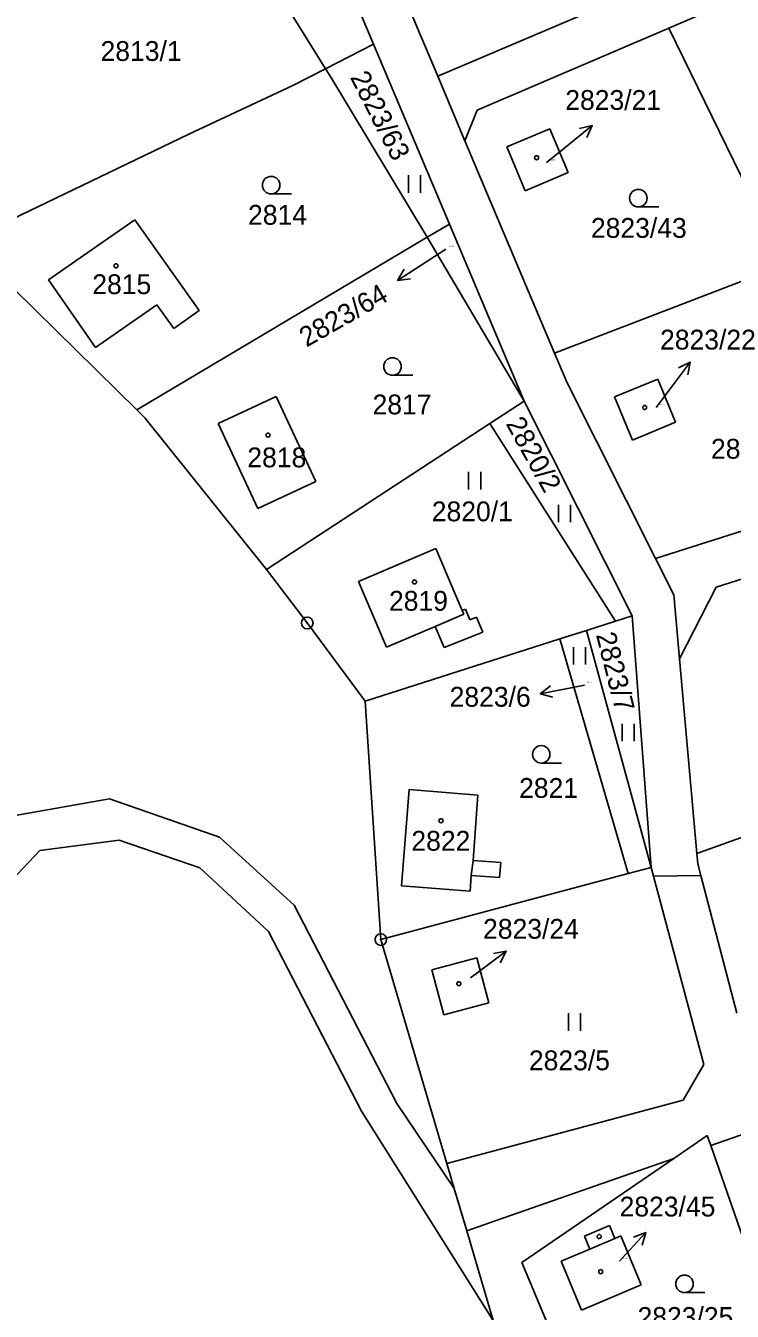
# Model space of a CAD drawing. Extents: x -736345 to -729997, y -1130177 to -1122501.
# Drawn here: x -735011.4 to -734950.8, y -1122906.4 to -1122796.2 of the extents above; entities that cross this region are included whole.
import ezdxf

# ---------------------------------------------------------------- set-up
doc = ezdxf.new("R2010")
doc.units = 0
for name, color, linetype in [('Vrstva 1', 7, 'Continuous'), ('Vrstva 16', 7, 'Continuous'), ('Vrstva 18', 7, 'Continuous'), ('Vrstva 19', 7, 'Continuous'), ('Vrstva 25', 7, 'Continuous'), ('Vrstva 4', 7, 'Continuous')]:
    doc.layers.add(name, color=color, linetype=linetype)

msp = doc.modelspace()

# ---------------------------------------------------------------- linework, layer by layer
at = {"layer": 'Vrstva 1'}
for points in [[(-734984.22, -1122781.18), (-734976.06, -1122800.53)], [(-734981.57, -1122797.76), (-734987.97, -1122782.58)], [(-734994.77, -1122785.23), (-734985.7, -1122799.89)], [(-734940.41, -1122789.59), (-734956.25, -1122796.39)], [(-734976.06, -1122800.53), (-734960.71, -1122793.97)], [(-734972.67, -1122803.43), (-734956.25, -1122796.39)], [(-734956.25, -1122796.39), (-734946.32, -1122816.71)], [(-734981.57, -1122797.76), (-734985.7, -1122799.89)], [(-734975.06, -1122813.2), (-734981.57, -1122797.76)], [(-734985.7, -1122799.89), (-734988.5, -1122801.33)], [(-734985.7, -1122799.89), (-734985.32, -1122800.47)], [(-734988.5, -1122801.33), (-734997.4, -1122805.5)], [(-734985.32, -1122800.47), (-734976.96, -1122814.33)], [(-734973.73, -1122806.05), (-734976.06, -1122800.53)], [(-734973.73, -1122806.05), (-734972.67, -1122803.43)], [(-734997.4, -1122805.5), (-735016.44, -1122814.63)], [(-734970.14, -1122806.59), (-734966.45, -1122805.04)], [(-734966.45, -1122805.04), (-734964.87, -1122808.79)], [(-734966.04, -1122824.27), (-734973.73, -1122806.05)], [(-734968.55, -1122810.34), (-734970.14, -1122806.59)], [(-734964.87, -1122808.79), (-734968.55, -1122810.34)], [(-735009.44, -1122817.99), (-735002.03, -1122812.85)], [(-735002.03, -1122812.85), (-734996.51, -1122820.6)], [(-734975.06, -1122813.2), (-734976.96, -1122814.33)], [(-734968.65, -1122828.38), (-734975.06, -1122813.2)], [(-734976.96, -1122814.33), (-735001.86, -1122829.14)], [(-734968.65, -1122828.38), (-734976.96, -1122814.33)], [(-735015.82, -1122815.43), (-735001.86, -1122829.14)], [(-734946.32, -1122816.71), (-734966.04, -1122824.27)], [(-735005.41, -1122823.8), (-735009.44, -1122817.99)], [(-735000.16, -1122820.13), (-735005.41, -1122823.8)], [(-734998.69, -1122822.16), (-735000.16, -1122820.13)], [(-734996.51, -1122820.6), (-734998.69, -1122822.16)], [(-734966.04, -1122824.27), (-734964.96, -1122826.83)], [(-734960.89, -1122828.03), (-734957.19, -1122826.5)], [(-734957.19, -1122826.5), (-734955.66, -1122830.2)], [(-734964.96, -1122826.83), (-734957.39, -1122841.87)], [(-734994.88, -1122830.3), (-734989.91, -1122827.99)], [(-734989.91, -1122827.99), (-734986.52, -1122835.27)], [(-734971.58, -1122830.3), (-734968.65, -1122828.38)], [(-734968.65, -1122828.38), (-734959.39, -1122846.8)], [(-734959.36, -1122831.73), (-734960.89, -1122828.03)], [(-735001.86, -1122829.14), (-735001.18, -1122829.81)], [(-735001.18, -1122829.81), (-734990.75, -1122842.83)], [(-734991.49, -1122837.58), (-734994.88, -1122830.3)], [(-734971.58, -1122830.3), (-734990.75, -1122842.83)], [(-734960.82, -1122847.26), (-734971.58, -1122830.3)], [(-734955.66, -1122830.2), (-734959.36, -1122831.73)], [(-734986.52, -1122835.27), (-734991.49, -1122837.58)], [(-734957.39, -1122841.87), (-734937.16, -1122835.44)], [(-734982.86, -1122843.86), (-734976.23, -1122841.03)], [(-734973.96, -1122846.35), (-734976.23, -1122841.03)], [(-734952.19, -1122844.33), (-734938.84, -1122840.1)], [(-734955.82, -1122845), (-734957.39, -1122841.87)], [(-734990.75, -1122842.83), (-734987.25, -1122847.41)], [(-734980.46, -1122849.49), (-734982.86, -1122843.86)], [(-734955.33, -1122850.48), (-734952.19, -1122844.33)], [(-734955.33, -1122850.48), (-734955.82, -1122845)], [(-734973.69, -1122846.23), (-734973.96, -1122846.35)], [(-734973.69, -1122846.23), (-734973.3, -1122847.15)], [(-734987.25, -1122847.41), (-734982.28, -1122854.11)], [(-734976.28, -1122847.71), (-734980.46, -1122849.49)], [(-734975.52, -1122849.51), (-734976.28, -1122847.71)], [(-734973.3, -1122847.15), (-734972.74, -1122846.91)], [(-734972.74, -1122846.91), (-734972.19, -1122848.19)], [(-734963.29, -1122848.05), (-734960.82, -1122847.26)], [(-734959.39, -1122846.8), (-734960.82, -1122847.26)], [(-734959.39, -1122846.8), (-734957.75, -1122868.37)], [(-734982.28, -1122854.11), (-734965.58, -1122848.78)], [(-734972.75, -1122848.43), (-734975.52, -1122849.51)], [(-734972.19, -1122848.19), (-734972.75, -1122848.43)], [(-734965.58, -1122848.78), (-734963.29, -1122848.05)], [(-734965.58, -1122848.78), (-734959.72, -1122868.89)], [(-734957.75, -1122868.37), (-734963.29, -1122848.05)], [(-734953.84, -1122867.17), (-734955.33, -1122850.48)], [(-734982.28, -1122854.11), (-734980.94, -1122874.56)], [(-734932.42, -1122859.5), (-734953.84, -1122867.17)], [(-734979.17, -1122869.94), (-734978.51, -1122861.69)], [(-734978.51, -1122861.69), (-734972.61, -1122862.17)], [(-735012.29, -1122863.92), (-735004.22, -1122862.48)], [(-735004.22, -1122862.48), (-734994.79, -1122865.79)], [(-734972.61, -1122862.17), (-734973.03, -1122867.78)], [(-735003.39, -1122866.04), (-735010.19, -1122866.92)], [(-734996.46, -1122868.4), (-735003.39, -1122866.04)], [(-734994.79, -1122865.79), (-734988.38, -1122871.62)], [(-735010.19, -1122866.92), (-735018.46, -1122875.64)], [(-734953.84, -1122867.17), (-734953.76, -1122868.07)], [(-734996.46, -1122868.4), (-734990.58, -1122873.88)], [(-734973.03, -1122867.78), (-734970.64, -1122867.96)], [(-734970.64, -1122867.96), (-734970.76, -1122869.24)], [(-734959.72, -1122868.89), (-734957.75, -1122868.37)], [(-734957.55, -1122869.13), (-734957.75, -1122868.37)], [(-734953.76, -1122868.07), (-734953.5, -1122869.06)], [(-734980.94, -1122874.56), (-734959.72, -1122868.89)], [(-734973.18, -1122869.08), (-734973.27, -1122870.41)], [(-734970.76, -1122869.24), (-734973.18, -1122869.08)], [(-734957.55, -1122869.13), (-734953.5, -1122869.06)], [(-734953.23, -1122885.28), (-734957.55, -1122869.13)], [(-734953.5, -1122869.06), (-734950.41, -1122880.87)], [(-734973.27, -1122870.41), (-734979.17, -1122869.94)], [(-734979.58, -1122888.62), (-734988.38, -1122871.62)], [(-734990.58, -1122873.88), (-734982.61, -1122889.28)], [(-734980.94, -1122874.56), (-734975.28, -1122893.76)], [(-734976.57, -1122877.16), (-734972.71, -1122876.13)], [(-734972.71, -1122876.13), (-734971.68, -1122880)], [(-734975.54, -1122881.03), (-734976.57, -1122877.16)], [(-734971.68, -1122880), (-734975.54, -1122881.03)], [(-734955, -1122888.34), (-734953.23, -1122885.28)], [(-734975.28, -1122893.76), (-734955, -1122888.34)], [(-734982.61, -1122889.28), (-734971.31, -1122907.22)], [(-734974.64, -1122895.92), (-734979.58, -1122888.62)], [(-734952.94, -1122891.37), (-734955.8, -1122893.33)], [(-734952.64, -1122892.23), (-734952.94, -1122891.37)], [(-734952.64, -1122892.23), (-734948.86, -1122890.91)], [(-734947.13, -1122908.08), (-734952.64, -1122892.23)], [(-734974.64, -1122895.92), (-734975.28, -1122893.76)], [(-734955.8, -1122893.33), (-734971.05, -1122898.66)], [(-734955.8, -1122893.33), (-734968.84, -1122902.27)], [(-734973.57, -1122899.54), (-734974.64, -1122895.92)], [(-734971.05, -1122898.66), (-734973.57, -1122899.54)], [(-734973.57, -1122899.54), (-734971.31, -1122907.22)], [(-734963.46, -1122900), (-734961.34, -1122899.09)], [(-734961.34, -1122899.09), (-734960.87, -1122900.19)], [(-734963, -1122901.1), (-734963.46, -1122900)], [(-734960.87, -1122900.19), (-734960.36, -1122899.98)], [(-734960.36, -1122899.98), (-734958.6, -1122904.18)], [(-734965.48, -1122902.15), (-734963, -1122901.1)], [(-734968.84, -1122902.27), (-734963.96, -1122913.93)], [(-734963.72, -1122906.33), (-734965.48, -1122902.15)], [(-734958.6, -1122904.18), (-734963.72, -1122906.33)]]:
    msp.add_lwpolyline(points, dxfattribs=at)
at = {"layer": 'Vrstva 16'}
for points in [[(-734966.73, -1122807.93), (-734965.14, -1122806.64)], [(-734975.37, -1122815.35), (-734976.99, -1122816.4)], [(-734957.32, -1122828.92), (-734956.21, -1122827.44)], [(-734963.47, -1122852.74), (-734964.32, -1122852.91)], [(-734973.25, -1122877.83), (-734972.6, -1122877.35)], [(-734960.47, -1122902.14), (-734960.24, -1122901.89)]]:
    msp.add_lwpolyline(points, dxfattribs=at)
at = {"layer": 'Vrstva 25'}
for points in [[(-734965.14, -1122806.64), (-734962.809, -1122804.753)], [(-734963.901, -1122804.993), (-734962.809, -1122804.753), (-734963.272, -1122805.77)], [(-734978.567, -1122810.515), (-734978.567, -1122809.015)], [(-734977.533, -1122810.515), (-734977.533, -1122809.015)], [(-734990.35, -1122810.61), (-734988.6, -1122810.61)], [(-734958.85, -1122811.73), (-734957.1, -1122811.73)], [(-734976.99, -1122816.4), (-734979.508, -1122818.029)], [(-734978.397, -1122817.906), (-734979.508, -1122818.029), (-734978.94, -1122817.066)], [(-734956.21, -1122827.44), (-734954.409, -1122825.041)], [(-734955.41, -1122825.541), (-734954.409, -1122825.041), (-734954.61, -1122826.141)], [(-734979.94, -1122826.17), (-734978.19, -1122826.17)], [(-734973.407, -1122835.955), (-734973.407, -1122834.455)], [(-734972.373, -1122835.955), (-734972.373, -1122834.455)], [(-734965.707, -1122838.765), (-734965.707, -1122837.265)], [(-734964.673, -1122838.765), (-734964.673, -1122837.265)], [(-734964.417, -1122850.975), (-734964.417, -1122849.475)], [(-734963.383, -1122850.975), (-734963.383, -1122849.475)], [(-734966.187, -1122853.782), (-734967.264, -1122853.482), (-734966.378, -1122852.801)], [(-734964.32, -1122852.91), (-734967.264, -1122853.482)], [(-734960.237, -1122857.555), (-734960.237, -1122856.055)], [(-734959.203, -1122857.555), (-734959.203, -1122856.055)], [(-734967.18, -1122859.43), (-734965.43, -1122859.43)], [(-734972.6, -1122877.35), (-734970.186, -1122875.57)], [(-734971.287, -1122875.761), (-734970.186, -1122875.57), (-734970.694, -1122876.566)], [(-734964.857, -1122882.375), (-734964.857, -1122880.875)], [(-734963.823, -1122882.375), (-734963.823, -1122880.875)], [(-734960.24, -1122901.89), (-734958.21, -1122899.682)], [(-734959.255, -1122900.08), (-734958.21, -1122899.682), (-734958.519, -1122900.757)], [(-734954.89, -1122904.84), (-734953.14, -1122904.84)]]:
    msp.add_lwpolyline(points, dxfattribs=at)
for centre, radius in [((-734967.58, -1122807.51), 0.175), ((-734990.35, -1122809.86), 0.75), ((-734958.85, -1122810.98), 0.75), ((-735003.65, -1122816.78), 0.175), ((-734979.94, -1122825.42), 0.75), ((-734958.3, -1122828.93), 0.175), ((-734990.61, -1122831.3), 0.175), ((-734978.05, -1122843.89), 0.175), ((-734987.25, -1122847.41), 0.5), ((-734987.25, -1122847.41), 0.032), ((-734967.18, -1122858.68), 0.75), ((-734975.78, -1122864.37), 0.175), ((-734980.94, -1122874.56), 0.5), ((-734980.94, -1122874.56), 0.032), ((-734974.25, -1122878.35), 0.175), ((-734962.21, -1122900.03), 0.175), ((-734962.08, -1122903.04), 0.175), ((-734954.89, -1122904.09), 0.75)]:
    msp.add_circle(centre, radius, dxfattribs=at)
at = {"layer": 'Vrstva 4'}
for points in [[(-734973.96, -1122846.35), (-734973.83, -1122846.66)], [(-734976.28, -1122847.71), (-734973.83, -1122846.66)], [(-734973.03, -1122867.78), (-734973.18, -1122869.08)], [(-734963, -1122901.1), (-734960.87, -1122900.19)]]:
    msp.add_lwpolyline(points, dxfattribs=at)

# ---------------------------------------------------------------- texts
at = {"layer": 'Vrstva 16'}
for s, p in [('2823/21', (-734965.12, -1122803.41)), ('2823/22', (-734956.99, -1122823.96)), ('2823/6', (-734975.037, -1122854.59)), ('2823/24', (-734972.17, -1122874.49)), ('2823/45', (-734960.46, -1122898.31))]:
    msp.add_text(s, height=1.7, dxfattribs=at).set_placement(p)
msp.add_text('2823/64', height=1.7, rotation=29.80024, dxfattribs=at).set_placement((-734987.31, -1122823.798))
at = {"layer": 'Vrstva 18'}
for s, height, p in [('2813/1', 1.7, (-735004.98, -1122799.21)), ('2814', 1.7, (-734992.33, -1122813.26)), ('2823/43', 1.7, (-734962.92, -1122814.38)), ('2823/64', 0.1, (-734975.17, -1122815.15)), ('2817', 1.7, (-734981.65, -1122829.52)), ('2823/42', 1.7, (-734952.62, -1122833.32)), ('2820/1', 1.7, (-734976.57, -1122838.69)), ('2823/6', 0.1, (-734963.27, -1122852.54)), ('2821', 1.7, (-734969.08, -1122862.41)), ('2823/5', 1.7, (-734968.24, -1122885.77)), ('2823/25', 1.7, (-734958.92, -1122907.78))]:
    msp.add_text(s, height=height, dxfattribs=at).set_placement(p)
for s, rotation, p in [('2823/63', 297.10236, (-734983.611, -1122800.606)), ('2820/2', 299.20238, (-734970.258, -1122830.317)), ('2823/7', 284.30226, (-734962.497, -1122848.424))]:
    msp.add_text(s, height=1.7, rotation=rotation, dxfattribs=at).set_placement(p)
at = {"layer": 'Vrstva 19'}
for s, height, p in [('2823/21', 0.1, (-734966.53, -1122807.73)), ('2815', 1.7, (-735005.69, -1122819.21)), ('2823/22', 0.1, (-734957.12, -1122828.72)), ('2818', 1.7, (-734992.39, -1122834.06)), ('2819', 1.7, (-734980.24, -1122846.36)), ('2822', 1.7, (-734978.32, -1122866.94)), ('2823/24', 0.1, (-734973.05, -1122877.63)), ('2823/45', 0.1, (-734960.27, -1122901.94))]:
    msp.add_text(s, height=height, dxfattribs=at).set_placement(p)

doc.saveas('drawing.dxf')
